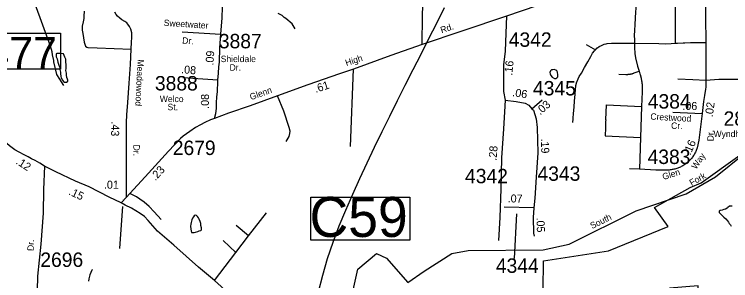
# Model space of a CAD drawing. Extents: x 1551653 to 1702041, y 811336 to 920032.
# Drawn here: x 1658049 to 1665390, y 842781 to 845509 of the extents above; entities that cross this region are included whole.
import ezdxf

# ---------------------------------------------------------------- set-up
doc = ezdxf.new("R2010")
doc.units = 0
for name, color, linetype in [('Old_Level_10', 7, 'Continuous'), ('Old_Level_11', 7, 'Continuous'), ('Old_Level_17', 7, 'Continuous'), ('Old_Level_21', 7, 'Continuous'), ('Old_Level_3', 7, 'Continuous'), ('Old_Level_31', 7, 'Continuous'), ('Old_Level_32', 7, 'Continuous'), ('Old_Level_35', 7, 'Continuous'), ('Old_Level_49', 7, 'Continuous'), ('Old_Level_59', 7, 'Continuous'), ('Old_Level_62', 7, 'Continuous'), ('Old_Level_8', 7, 'Continuous')]:
    doc.layers.add(name, color=color, linetype=linetype)

msp = doc.modelspace()

# ---------------------------------------------------------------- linework, layer by layer
at = {"layer": 'Old_Level_11'}
msp.add_line((1663175.192, 843008.3), (1663200.171, 843466.576), dxfattribs=at)
at = {"layer": 'Old_Level_17'}
msp.add_line((1659157.201, 843608.431), (1659157.201, 843608.431), dxfattribs=at)
at = {"layer": 'Old_Level_3'}
msp.add_lwpolyline([(1662453.342, 845574.508), (1662374.124, 845415.563), (1662294.196, 845256.886), (1662213.818, 845098.38), (1662133.253, 844939.947), (1662052.766, 844781.488), (1661972.615, 844622.909), (1661893.065, 844464.11), (1661814.376, 844304.992), (1661736.812, 844145.46), (1661660.636, 843985.416), (1661586.106, 843824.761), (1661513.488, 843663.398), (1661443.042, 843501.229), (1661375.032, 843338.157), (1661312.081, 843173.237), (1661256.612, 843005.598), (1661207.155, 842835.766), (1661162.226, 842664.274)], dxfattribs=at)
at = {"layer": 'Old_Level_31'}
for points in [[(1657700.447, 845316.31), (1658522.269, 845316.31), (1658522.269, 844946.904), (1657700.447, 844946.904), (1657700.447, 845316.31)], [(1661086.626, 843636.661), (1662101.885, 843636.661), (1662101.885, 843195.907), (1661086.626, 843195.907), (1661086.626, 843636.661)]]:
    msp.add_lwpolyline(points, dxfattribs=at)
at = {"layer": 'Old_Level_32'}
for p, q in [((1660133.873, 844834.861), (1659777.456, 844859.039)), ((1663353.696, 844542.827), (1663457.562, 844634.787)), ((1664796.144, 844507.111), (1665096.421, 844493.052)), ((1659198.342, 843635.173), (1659145.649, 843578.708)), ((1663374.603, 843528.953), (1663069.357, 843534.873))]:
    msp.add_line(p, q, dxfattribs=at)
for points in [[(1664703.145, 845985.713), (1664555.334, 845945.04), (1664313.294, 845884.031), (1664037.996, 845806.383), (1663563.154, 845651.088), (1663094.519, 845490.317)], [(1659198.342, 843635.173), (1659198.195, 843952.945), (1659197.847, 844260.917), (1659198.69, 844400.976), (1659203.116, 844480.926), (1659211.836, 844604.817), (1659225.058, 844802.655), (1659238.201, 844996.493), (1659244.973, 845152.437), (1659251.626, 845223.94), (1659253.168, 845270.334), (1659252.161, 845319.179), (1659243.313, 845356.381), (1659230.475, 845384.455), (1659213.372, 845409.415), (1659202.204, 845421.049), (1659182.67, 845434.655), (1659150.823, 845452.909), (1659128.936, 845468.962), (1659105.974, 845491.042), (1659094.081, 845506.492), (1659079.373, 845531.203)], [(1663094.519, 845490.317), (1662635.671, 845335.088), (1662229.304, 845199.465), (1661908.855, 845087.313), (1661524.214, 844947.448), (1661379.982, 844900.351), (1661055.694, 844786.274), (1660745.252, 844674.118), (1660464.862, 844573.557), (1660244.59, 844496.989), (1660100.394, 844441.688)], [(1663094.519, 845490.317), (1663086.686, 845315.605), (1663079.081, 845131.256), (1663063.873, 844991.15), (1663063.873, 844718.314), (1663079.081, 844629.827)], [(1660133.873, 844834.861), (1660141.927, 844907.396), (1660143.941, 844971.872), (1660151.995, 845020.229), (1660156.022, 845167.315), (1660164.077, 845304.326)], [(1660100.394, 844441.688), (1660115.749, 844494.347), (1660119.777, 844544.719), (1660121.79, 844601.135), (1660125.817, 844663.597), (1660129.845, 844715.983), (1660131.859, 844750.236), (1660133.873, 844790.534), (1660133.873, 844834.861)], [(1663079.081, 844629.827), (1663071.477, 844511.843), (1663063.873, 844334.869), (1663041.059, 844039.91), (1663033.455, 843722.831), (1663025.85, 843427.872), (1663010.642, 843191.906)], [(1663079.081, 844629.827), (1663193.147, 844615.079), (1663284.399, 844600.331), (1663322.422, 844578.209), (1663353.696, 844542.827)], [(1665112.951, 844616.025), (1665112.833, 844615.273), (1665096.421, 844493.052)], [(1663353.696, 844542.827), (1663368.048, 844526.591), (1663398.466, 844438.104), (1663406.07, 844349.617), (1663413.674, 844091.528), (1663398.466, 843840.814), (1663383.257, 843626.969), (1663374.603, 843528.953)], [(1660100.394, 844441.688), (1660060.293, 844427.895), (1660000.099, 844400.303), (1659955.995, 844376.586), (1659906.825, 844349.768), (1659846.586, 844309.972), (1659779.529, 844259.706), (1659751.428, 844235.865), (1659630.779, 844108.444), (1659391.324, 843845.967), (1659234.566, 843674.858), (1659198.342, 843635.173)], [(1665096.421, 844493.052), (1665062.492, 844221.061), (1665047.626, 844142.628), (1665044.55, 844133.145), (1665040.962, 844123.763), (1665037.271, 844114.485), (1665033.272, 844105.309), (1665028.966, 844096.338), (1665024.353, 844087.418), (1665019.534, 844078.704), (1665014.408, 844070.04), (1665008.974, 844061.633), (1665003.335, 844053.38), (1664997.491, 844045.228), (1664991.339, 844037.386), (1664985.085, 844029.644), (1664978.523, 844022.109), (1664971.654, 844014.83), (1664964.58, 844007.704), (1664957.403, 844000.835), (1664950.021, 843994.12), (1664942.229, 843987.711), (1664934.54, 843981.509), (1664926.338, 843975.511), (1664918.238, 843969.821), (1664909.831, 843964.387), (1664901.219, 843959.107), (1664892.607, 843954.185), (1664883.789, 843949.572), (1664874.767, 843945.112), (1664865.642, 843941.011), (1664856.517, 843937.166), (1664847.085, 843933.629), (1664837.653, 843930.297), (1664828.118, 843927.323), (1664818.48, 843924.607), (1664808.74, 843922.249), (1664799, 843920.147), (1664789.158, 843918.301), (1664779.213, 843916.815), (1664769.37, 843915.635), (1664759.425, 843914.713), (1664749.378, 843914.047), (1664739.33, 843913.79), (1664729.385, 843913.944), (1664719.338, 843914.047), (1664709.393, 843914.149), (1664699.345, 843914.2), (1664689.4, 843914.252), (1664679.352, 843914.252), (1664669.407, 843914.252), (1664659.36, 843914.252), (1664649.415, 843914.252), (1664639.367, 843914.2), (1664623.169, 843914.301)], [(1658359.875, 843953.261), (1658310.378, 843984.216), (1658263.974, 844012.075), (1658223.757, 844027.552), (1658189.727, 844049.22), (1658149.511, 844070.889), (1658100.013, 844098.748), (1658053.23, 844122.485), (1658000.241, 844163.781), (1657924.667, 844226.15), (1657855.619, 844290.668)], [(1658359.875, 843953.261), (1658347.501, 843714.909), (1658344.407, 843473.462), (1658319.659, 843154.628), (1658288.239, 842826.419), (1658280.47, 842532.62)], [(1659145.649, 843578.708), (1659021.906, 843637.522), (1658814.634, 843742.768), (1658675.422, 843801.582), (1658474.339, 843897.542), (1658359.875, 843953.261)], [(1660275.643, 842627.157), (1660100.699, 842782.193), (1659937.596, 842919.178), (1659685.034, 843144.426), (1659518.089, 843289.295), (1659420.98, 843399.171), (1659383.856, 843439.412), (1659337.452, 843470.367), (1659294.142, 843498.226), (1659250.831, 843522.989), (1659185.866, 843553.944), (1659145.649, 843578.708)], [(1663374.603, 843528.953), (1663365.682, 843427.91), (1663370.726, 843266.51), (1663374.872, 843236.944)]]:
    msp.add_lwpolyline(points, dxfattribs=at)
at = {"layer": 'Old_Level_35'}
for p, q in [((1659767.639, 845329.32), (1660164.077, 845304.326)), ((1663908.049, 845198.954), (1664004.218, 845145.948)), ((1661495.683, 844153.801), (1661524.214, 844947.448)), ((1664477.889, 844565.651), (1664466.508, 844247.512)), ((1664466.508, 844247.512), (1664454.923, 843921.736)), ((1664454.923, 843921.736), (1664354.14, 843926.145)), ((1664623.169, 843914.301), (1664454.923, 843921.736)), ((1660448.983, 843240.168), (1660632.247, 843474.97)), ((1660448.983, 843240.168), (1660323.881, 843346.765)), ((1660320.276, 843070.89), (1660190.899, 843193.583)), ((1660320.276, 843070.89), (1660448.983, 843240.168)), ((1660100.699, 842782.193), (1660320.276, 843070.89))]:
    msp.add_line(p, q, dxfattribs=at)
for points in [[(1660164.077, 845304.326), (1660178.173, 845474.784), (1660182.2, 845583.588), (1660184.214, 845799.179), (1660188.241, 845952.31), (1660181.713, 846070.907)], [(1664400.994, 845904.487), (1664416.168, 845837.64), (1664418.219, 845827.336), (1664422.525, 845802.884), (1664424.473, 845784.942), (1664426.011, 845769.255), (1664426.626, 845758.695), (1664427.036, 845748.186), (1664427.241, 845738.703), (1664427.548, 845734.96), (1664426.626, 845708.918), (1664426.728, 845702.921), (1664424.78, 845666.319), (1664420.987, 845601.318), (1664416.168, 845535.547), (1664412.17, 845470.853), (1664408.274, 845405.954), (1664404.275, 845341.978), (1664403.352, 845327.163), (1664402.635, 845308.196), (1664402.532, 845298.712), (1664402.635, 845285.333), (1664403.25, 845256.369), (1664404.275, 845212.795)], [(1664821.351, 845751.929), (1664821.453, 845642.892), (1664821.453, 845577.89), (1664821.659, 845512.889), (1664821.761, 845447.887), (1664821.761, 845382.886), (1664821.864, 845317.884), (1664822.376, 845212.385)], [(1665130.262, 845774.33), (1665130.467, 845770.332), (1665130.672, 845765.205), (1665130.877, 845760.079), (1665130.98, 845755.004), (1665131.082, 845749.878), (1665131.287, 845744.752), (1665131.39, 845736.242), (1665131.492, 845729.373), (1665131.902, 845666.063), (1665132.415, 845606.085), (1665132.415, 845596.089), (1665132.518, 845586.041), (1665132.825, 845520.015), (1665133.338, 845451.988), (1665133.748, 845384.013), (1665134.26, 845315.988), (1665134.671, 845266.263), (1665134.876, 845220.639)], [(1662229.304, 845199.465), (1662232.913, 845495.35), (1662238.179, 845705.356)], [(1658765.607, 845540.98), (1658762.401, 845491.617), (1658760.275, 845465.646), (1658754.019, 845433.556), (1658745.485, 845387.706), (1658743.396, 845363.736), (1658743.071, 845347.732), (1658750.945, 845311.755), (1658763.963, 845223.641), (1658779.714, 845181.499), (1658791.519, 845171.456), (1658803.478, 845169.212), (1658899.475, 845166.46), (1659244.973, 845152.437)], [(1664004.218, 845145.948), (1664023.493, 845164.557), (1664023.903, 845164.915), (1664043.588, 845179.166), (1664065.016, 845191.316), (1664093.519, 845203.209), (1664114.229, 845208.643), (1664124.379, 845211.257), (1664168.465, 845214.897), (1664185.279, 845214.692), (1664250.281, 845213.872), (1664315.282, 845213.103), (1664404.275, 845212.795)], [(1664404.275, 845212.795), (1664405.095, 845171.477), (1664405.608, 845148.05), (1664406.531, 845129.083), (1664407.146, 845119.548), (1664408.479, 845105.297), (1664410.837, 845086.432), (1664414.835, 845062.749), (1664434.623, 844977.703), (1664450.924, 844927.875)], [(1664404.275, 845212.795), (1664654.541, 845211.924), (1664722.003, 845208.079), (1664780.033, 845209.924), (1664822.376, 845212.385)], [(1664822.376, 845212.385), (1664845.855, 845213.769), (1664901.731, 845216.999), (1664911.779, 845217.563), (1664921.724, 845218.178), (1664979.241, 845221.51), (1665000.669, 845221.612), (1665134.876, 845220.639)], [(1665134.876, 845220.639), (1665135.081, 845176.245), (1665135.388, 845126.007), (1665135.901, 845060.954), (1665136.208, 844995.645), (1665136.003, 844935.616), (1665135.593, 844833.141)], [(1663774.253, 844402.788), (1663776.918, 844438.211), (1663777.328, 844445.234), (1663781.019, 844495.113), (1663785.838, 844559.858), (1663790.657, 844624.552), (1663795.475, 844689.297), (1663799.474, 844743.226), (1663800.704, 844755.581), (1663801.832, 844763.065), (1663804.395, 844780.135), (1663810.547, 844805.254), (1663811.469, 844808.997), (1663827.464, 844849.238), (1663838.331, 844871.025), (1663862.015, 844907.524), (1663893.49, 844964.426), (1663924.863, 845021.328), (1663956.236, 845078.23), (1663966.591, 845097.197), (1663974.998, 845111.294), (1663974.998, 845111.448), (1663993.761, 845135.747), (1664004.218, 845145.948)], [(1664244.232, 844896.964), (1664317.025, 844894.144), (1664319.794, 844894.042), (1664321.742, 844894.042), (1664326.15, 844894.042), (1664330.764, 844894.196), (1664335.275, 844894.401), (1664339.786, 844894.708), (1664344.297, 844895.118), (1664348.911, 844895.579), (1664353.422, 844896.195), (1664357.831, 844896.81), (1664362.239, 844897.63), (1664366.75, 844898.45), (1664371.262, 844899.373), (1664375.67, 844900.45), (1664379.259, 844901.373), (1664380.284, 844901.578), (1664384.385, 844902.756), (1664388.794, 844904.038), (1664393.1, 844905.422), (1664397.406, 844906.857), (1664401.609, 844908.447), (1664450.924, 844927.875)], [(1664450.924, 844927.875), (1664459.639, 844901.27), (1664461.792, 844894.298), (1664463.125, 844889.735), (1664464.458, 844885.173), (1664465.893, 844880.611), (1664467.123, 844875.997), (1664468.251, 844871.435), (1664469.482, 844866.821), (1664470.609, 844862.208), (1664471.635, 844857.542), (1664472.762, 844852.878), (1664473.788, 844848.264), (1664474.608, 844843.548), (1664475.531, 844838.883), (1664476.351, 844834.166), (1664477.274, 844829.502), (1664477.991, 844824.836), (1664478.709, 844820.12), (1664479.427, 844815.353), (1664480.042, 844810.688), (1664480.657, 844805.921), (1664481.272, 844801.255), (1664481.785, 844796.488), (1664482.092, 844791.772), (1664482.502, 844787.004), (1664482.913, 844782.237), (1664483.22, 844777.521), (1664483.528, 844772.753), (1664483.733, 844767.986), (1664484.04, 844763.27), (1664484.143, 844758.502), (1664484.143, 844753.683), (1664484.245, 844748.916), (1664484.245, 844744.2), (1664484.143, 844739.432), (1664484.143, 844734.665), (1664484.04, 844729.949), (1664483.733, 844725.13), (1664483.63, 844720.362), (1664483.22, 844715.236), (1664477.889, 844565.651)], [(1664847.7, 844850.11), (1665003.745, 844840.42), (1665135.593, 844833.141)], [(1665135.593, 844833.141), (1665135.286, 844761.732), (1665132.415, 844742.15), (1665122.778, 844678.429), (1665112.951, 844616.025)], [(1665135.593, 844833.141), (1665267.852, 844843.855), (1665619.705, 844845.048)], [(1660836.39, 844205.619), (1660864.658, 844257.472), (1660872.663, 844287.124), (1660874.953, 844311.291), (1660867.168, 844351.471), (1660812.732, 844518.666), (1660745.252, 844674.118)], [(1664109.923, 844427.087), (1664116.997, 844581.696), (1664477.889, 844565.651)], [(1664109.923, 844427.087), (1664109.103, 844412.067), (1664106.334, 844347.065), (1664102.643, 844263.558), (1664466.508, 844247.512)], [(1659554.742, 843409.216), (1659481.294, 843487.549), (1659429.569, 843541.827), (1659379.799, 843584.061), (1659336.997, 843614.547), (1659300.261, 843638.504), (1659234.566, 843674.858)], [(1659131.275, 843111.654), (1659146.554, 843351.473), (1659159.773, 843539.304)]]:
    msp.add_lwpolyline(points, dxfattribs=at)
at = {"layer": 'Old_Level_49'}
msp.add_lwpolyline([(1665440.403, 840203.475), (1665236.786, 840254.38), (1665398.368, 840948.173), (1665369.25, 840954.991), (1665443.274, 841274.001), (1665132.723, 841311.269), (1665240.785, 842113.74), (1664922.237, 842173.667), (1664970.219, 842545.939), (1665065.978, 842527.997), (1665057.776, 842728.743), (1664763.731, 842703.983), (1664842.164, 842570.135), (1664444.26, 842644.979), (1663469.545, 842685.272), (1663473.544, 842985.263), (1664137.502, 843086.61), (1664748.865, 843335.133), (1664611.275, 843531.265), (1664976.268, 843734.267), (1665087.201, 843784.761), (1665484.489, 844066.195)], dxfattribs=at)
at = {"layer": 'Old_Level_59'}
msp.add_lwpolyline([(1661099.773, 841487.061), (1661232.624, 841786.544), (1661330.108, 842195.491), (1661476.748, 842416.695), (1661520.725, 842684.611), (1661568.526, 842898.945), (1661760.093, 843058.913), (1661863.343, 843012.985), (1662080.905, 842762.888), (1662248.357, 842879.662), (1662533.38, 843060.978), (1662700.395, 843090.403), (1663467.392, 843097.785), (1663735.395, 843154.739), (1664423.345, 843495.279), (1664933.412, 843671.983), (1665235.351, 843843.099), (1665530.421, 844083.317), (1665655.4, 844074.243), (1665879.42, 843994.17), (1666088.368, 844026.056), (1666616.377, 844271.298), (1666935.438, 844474.967), (1667455.45, 844677.763)], dxfattribs=at)
at = {"layer": 'Old_Level_62'}
for points in [[(1658557.42, 844780.955), (1658513.949, 844845.239), (1658486.267, 844893.426), (1658455.201, 845021.584), (1658455.304, 845037.578), (1658439.72, 845093.66), (1658436.029, 845125.7), (1658420.445, 845181.781), (1658263.58, 845614.697), (1658239.897, 845654.887), (1658239.999, 845662.884), (1658232.002, 845670.933), (1658196.528, 845735.165), (1658117.378, 845849.738), (1658093.592, 845877.881), (1657938.675, 846003.066), (1657930.678, 846003.117), (1657922.681, 846009.166), (1657851.015, 846039.719), (1657488.22, 846169.807), (1657493.576, 846324.188)], [(1660927.104, 845361.407), (1660896.59, 845411.591), (1660832.441, 845465.726), (1660814.832, 845478.316), (1660793.448, 845495.942), (1660753.198, 845518.602)], [(1658486.164, 845108.116), (1658477.347, 845104.938), (1658477.245, 845092.891), (1658479.705, 845074.847), (1658487.6, 845051.778), (1658494.366, 845020.508), (1658506.567, 844988.622), (1658514.462, 844963.913), (1658516.922, 844943.101), (1658521.536, 844918.443), (1658524.099, 844899.27), (1658525.432, 844874.664), (1658529.533, 844854.928), (1658539.273, 844843.291), (1658544.092, 844834.474), (1658553.729, 844822.325), (1658564.084, 844815.661), (1658584.282, 844814.841), (1658596.38, 844823.965), (1658597.61, 844835.448), (1658594.534, 844846.419), (1658588.178, 844863.438), (1658584.589, 844886.455), (1658584.282, 844907.78), (1658578.028, 844934.642), (1658578.848, 844953.814), (1658579.258, 844983.291), (1658577.618, 845033.631), (1658577.31, 845050.035), (1658568.288, 845072.027), (1658560.291, 845087.97), (1658551.678, 845103.964), (1658527.175, 845108.116), (1658504.209, 845108.423), (1658486.164, 845108.116)], [(1663567.355, 844941.203), (1663553.411, 844939.41), (1663542.339, 844930.336), (1663537.417, 844913.266), (1663541.313, 844899.27), (1663547.978, 844881.226), (1663560.896, 844866.462), (1663584.477, 844852.416), (1663597.805, 844851.647), (1663607.955, 844858.978), (1663617.695, 844868.102), (1663618.003, 844891.017), (1663616.978, 844916.956), (1663610.313, 844929.926), (1663599.035, 844938.64), (1663582.119, 844942.485), (1663567.355, 844941.203)], [(1665388.628, 843545.363), (1665377.452, 843542.953), (1665360.638, 843530.292), (1665353.256, 843523.525), (1665337.262, 843512.196), (1665321.37, 843508.505), (1665302.403, 843503.635), (1665283.538, 843498.304), (1665272.671, 843492.87), (1665270.825, 843480.464), (1665282.308, 843469.596), (1665303.018, 843449.604), (1665321.678, 843433.045), (1665341.158, 843413.515), (1665357.665, 843395.726), (1665366.482, 843379.784), (1665376.222, 843365.481), (1665388.423, 843353.742), (1665394.779, 843339.952)], [(1665406.262, 843544.696), (1665388.628, 843545.363)], [(1659903.689, 843451.142), (1659892.822, 843445.861), (1659885.03, 843436.224), (1659875.187, 843421.204), (1659869.548, 843405.005), (1659864.217, 843392.343), (1659861.654, 843378.604), (1659857.143, 843361.585), (1659855.195, 843341.029), (1659858.373, 843309.041), (1659861.961, 843292.226), (1659865.55, 843273.772), (1659893.642, 843274.489), (1659907.278, 843278.129), (1659929.321, 843286.485), (1659942.649, 843291.714), (1659959.156, 843295.302), (1659967.666, 843301.146), (1659967.358, 843321.19), (1659961.924, 843346.718), (1659959.258, 843366.763), (1659954.337, 843387.934), (1659944.802, 843409.977), (1659937.42, 843425.51), (1659926.758, 843438.634), (1659916.095, 843448.014), (1659903.689, 843451.142)], [(1658849.824, 842896.014), (1658843.775, 842888.069), (1658823.475, 842840.24), (1658813.222, 842800.357), (1658811.069, 842776.418)]]:
    msp.add_lwpolyline(points, dxfattribs=at)

# ---------------------------------------------------------------- texts
at = {"layer": 'Old_Level_10'}
for s, p in [('Sweetwater', (1659578.758, 845390.832)), ('Dr.', (1659767.948, 845209.812))]:
    msp.add_text(s, height=65.6167, rotation=356.3386056, dxfattribs=at).set_placement(p)
at = {"layer": 'Old_Level_11'}
for s, rotation, p in [('Rd.', 19.2892361, (1662429.122, 845313.879)), ('High', 18.0835167, (1661453.15, 844978.396)), ('Meadowood', 267.2923333, (1659312.142, 845048.037)), ('Glenn', 19.7301917, (1660475.411, 844629.09)), ('Crestwood', 356.7703056, (1664566.086, 844431.203)), ('Dr.', 89.6261056, (1665215.544, 844208.329)), ('Dr.', 270.0647, (1659269.9, 844174.623)), ('Way', 54.9519222, (1665035.443, 843916.203)), ('Glen', 17.068075, (1664701.224, 843812.215)), ('Dr.', 87.9549694, (1658247.451, 843084.434))]:
    msp.add_text(s, height=65.6167, rotation=rotation, dxfattribs=at).set_placement(p)
for s, p in [('Shieldale', (1660164.124, 845019.785)), ('Dr.', (1660255.119, 844931.837)), ('Welco', (1659539.924, 844610.383)), ('St.', (1659619.546, 844527.319)), ('Cr.', (1664779.892, 844336.095)), ('Wyndham', (1665214.488, 844251.761))]:
    msp.add_text(s, height=65.6167, dxfattribs=at).set_placement(p)
at = {"layer": 'Old_Level_17'}
for s, rotation, p in [('.09', 86.4499361, (1660089.251, 844982.282)), ('.16', 83.8048611, (1663150.307, 844879.379)), ('.08', 355.2836278, (1659756.218, 844906.57)), ('.61', 18.0835167, (1661138.886, 844704.105)), ('.06', 350.8192611, (1663148.308, 844672.268)), ('.08', 89.3029861, (1660042.66, 844540.52)), ('.03', 41.5209528, (1663437.383, 844473.405)), ('.06', 359.3376222, (1664894.584, 844530.633)), ('.02', 82.0649361, (1665205.771, 844453.264)), ('.43', 268.3613139, (1659044.954, 844413.693)), ('.19', 271.6876389, (1663445.445, 844235.897)), ('.16', 66.9915667, (1664977.714, 844060.94)), ('.28', 85.5773167, (1662990.629, 844008.139)), ('.12', 326.6466694, (1658058.261, 843983.806)), ('.23', 47.6260889, (1659495.204, 843799.247)), ('.01', 359.8372111, (1658967.469, 843723.214)), ('.15', 334.5931333, (1658599.36, 843666.384)), ('.07', 358.8890361, (1663104.344, 843583.426)), ('.05', 271.7898111, (1663400.41, 843426.598))]:
    msp.add_text(s, height=82.0208, rotation=rotation, dxfattribs=at).set_placement(p)
at = {"layer": 'Old_Level_21'}
for s, rotation, p in [('Fork', 29.5412361, (1664990.359, 843749.386)), ('South', 26.335725, (1663970.192, 843309.042))]:
    msp.add_text(s, height=65.6167, rotation=rotation, dxfattribs=at).set_placement(p)
at = {"layer": 'Old_Level_31'}
for s, height, p in [('477', 328.0833, (1657753.523, 844949.504)), ('C59', 410.1042, (1661074.673, 843229.075))]:
    msp.add_text(s, height=height, dxfattribs=at).set_placement(p)
at = {"layer": 'Old_Level_8'}
for s, p in [('3887', (1660145.306, 845160.967)), ('4342', (1663116.054, 845176.394)), ('3888', (1659490.032, 844729.395)), ('4345', (1663364.446, 844678.442)), ('4384', (1664540.891, 844544.028)), ('2869', (1665317.275, 844367.28)), ('2679', (1659672.893, 844068.116)), ('4383', (1664538.828, 843976.197)), ('4342', (1662667.782, 843779.036)), ('4343', (1663410.629, 843804.064)), ('2696', (1658315.86, 842922.198)), ('4344', (1662983.864, 842861.241))]:
    msp.add_text(s, height=147.6375, dxfattribs=at).set_placement(p)

doc.saveas('drawing.dxf')
